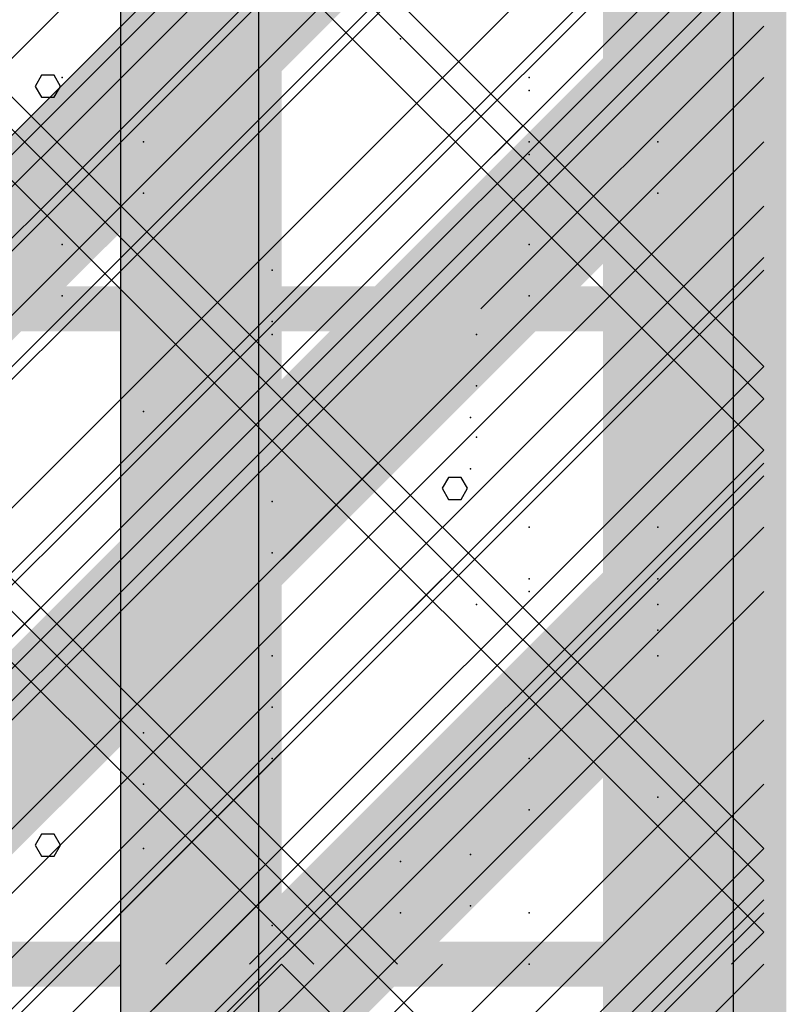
# Model space of a CAD drawing. Extents: x -2 to 113, y -136 to 16.
# Tile 260 of 541: x 52.49 to 54.25, y -39.23 to -36.98. Entities that reach past the tile are written whole.
import ezdxf

# ---------------------------------------------------------------- set-up
doc = ezdxf.new("R2010")
doc.units = 0
doc.header["$MEASUREMENT"] = 0
doc.linetypes.add('SOLID', pattern=[0])
doc.layers.get('0').update_dxf_attribs({"linetype": 'SOLID'})
for name, color, linetype in [('1', 7, 'SOLID'), ('10', 7, 'SOLID'), ('11', 7, 'SOLID'), ('12', 7, 'SOLID'), ('13', 7, 'SOLID'), ('14', 7, 'SOLID'), ('15', 7, 'SOLID'), ('16', 7, 'SOLID'), ('17', 7, 'SOLID'), ('18', 7, 'SOLID'), ('19', 7, 'SOLID'), ('2', 7, 'SOLID'), ('20', 7, 'SOLID'), ('21', 7, 'SOLID'), ('22', 7, 'SOLID'), ('23', 7, 'SOLID'), ('24', 7, 'SOLID'), ('25', 7, 'SOLID'), ('26', 7, 'SOLID'), ('27', 7, 'SOLID'), ('28', 7, 'SOLID'), ('29', 7, 'SOLID'), ('3', 7, 'SOLID'), ('30', 7, 'SOLID'), ('31', 7, 'SOLID'), ('32', 7, 'SOLID'), ('33', 7, 'SOLID'), ('34', 7, 'SOLID'), ('35', 7, 'SOLID'), ('36', 7, 'SOLID'), ('37', 7, 'SOLID'), ('38', 7, 'SOLID'), ('39', 7, 'SOLID'), ('4', 7, 'SOLID'), ('40', 7, 'SOLID'), ('41', 7, 'SOLID'), ('42', 7, 'SOLID'), ('43', 7, 'SOLID'), ('44', 7, 'SOLID'), ('45', 7, 'SOLID'), ('46', 7, 'SOLID'), ('47', 7, 'SOLID'), ('48', 7, 'SOLID'), ('49', 7, 'SOLID'), ('5', 7, 'SOLID'), ('50', 7, 'SOLID'), ('51', 7, 'SOLID'), ('52', 7, 'SOLID'), ('53', 7, 'SOLID'), ('54', 7, 'SOLID'), ('55', 7, 'SOLID'), ('56', 7, 'SOLID'), ('57', 7, 'SOLID'), ('58', 7, 'SOLID'), ('59', 7, 'SOLID'), ('6', 7, 'SOLID'), ('60', 7, 'SOLID'), ('61', 7, 'SOLID'), ('62', 7, 'SOLID'), ('63', 7, 'SOLID'), ('64', 7, 'SOLID'), ('65', 7, 'SOLID'), ('66', 7, 'SOLID'), ('67', 7, 'SOLID'), ('68', 7, 'SOLID'), ('7', 7, 'SOLID'), ('8', 7, 'SOLID'), ('9', 7, 'SOLID')]:
    doc.layers.add(name, color=color, linetype=linetype)

msp = doc.modelspace()

# ---------------------------------------------------------------- linework, layer by layer
at = {"color": 7, "linetype": 'SOLID', "const_width": 0.1029}
msp.add_lwpolyline([(54.1942, -13.1385), (54.1942, -125.6385)], dxfattribs=at)
at = {"color": 7, "linetype": 'SOLID'}
msp.add_lwpolyline([(52.7237, -40.6385), (52.7237, -25.6385)], dxfattribs=at)
at = {"color": 7}
for p in [(52.7751, -37.2562), (53.537, -37.6973), (53.9516, -38.1385), (53.0692, -38.4326), (53.6575, -39.0209)]:
    msp.add_point(p, dxfattribs=at)
at = {"layer": '1', "color": 7, "linetype": 'SOLID', "const_width": 0.1029}
msp.add_lwpolyline([(54.1942, -13.1385), (54.1942, -125.6385)], dxfattribs=at)
at = {"layer": '1', "color": 7, "linetype": 'SOLID'}
for points in [[(49.7825, -40.4915), (54.1942, -36.0797)], [(51.106, -40.6385), (54.1942, -37.5503)], [(52.5766, -40.6385), (54.1942, -39.0209)]]:
    msp.add_lwpolyline(points, dxfattribs=at)
at = {"layer": '1', "color": 7}
for p in [(52.5891, -37.1091), (53.6575, -37.1091), (53.0692, -37.6973), (53.6575, -38.2856), (52.7751, -38.8738)]:
    msp.add_point(p, dxfattribs=at)
at = {"layer": '10', "color": 7, "linetype": 'SOLID', "const_width": 0.1029}
msp.add_lwpolyline([(54.1942, -13.1385), (54.1942, -125.6385)], dxfattribs=at)
at = {"layer": '10', "color": 7, "linetype": 'SOLID'}
for points in [[(49.7825, -40.4915), (54.1942, -36.0797)], [(51.106, -40.6385), (54.1942, -37.5503)], [(52.5766, -40.6385), (54.1942, -39.0209)]]:
    msp.add_lwpolyline(points, dxfattribs=at)
at = {"layer": '10', "color": 7}
for p in [(52.5891, -37.1091), (53.6575, -37.1091), (53.0692, -37.6973), (53.6575, -38.2856), (52.7751, -38.8738)]:
    msp.add_point(p, dxfattribs=at)
at = {"layer": '11', "color": 7, "linetype": 'SOLID', "const_width": 0.1029}
msp.add_lwpolyline([(54.1942, -13.1385), (54.1942, -125.6385)], dxfattribs=at)
at = {"layer": '11', "color": 7, "linetype": 'SOLID'}
for points in [[(53.0392, -45.6385), (53.0392, -25.6385)], [(54.1248, -45.6385), (54.1248, -25.6385)], [(52.5853, -37.1294), (52.5708, -37.1039), (52.5419, -37.1039), (52.5274, -37.1294), (52.5419, -37.1543), (52.5708, -37.1543), (52.5853, -37.1294)], [(53.5163, -38.0493), (53.5018, -38.0245), (53.4728, -38.0245), (53.4584, -38.0493), (53.4728, -38.0748), (53.5018, -38.0748), (53.5163, -38.0493)], [(52.5853, -38.8663), (52.5708, -38.8408), (52.5419, -38.8408), (52.5274, -38.8663), (52.5419, -38.8912), (52.5708, -38.8912), (52.5853, -38.8663)]]:
    msp.add_lwpolyline(points, dxfattribs=at)
at = {"layer": '12', "color": 7, "linetype": 'SOLID', "const_width": 0.1029}
msp.add_lwpolyline([(54.1942, -13.1385), (54.1942, -125.6385)], dxfattribs=at)
at = {"layer": '12', "color": 7, "linetype": 'SOLID'}
for points in [[(49.7825, -40.462), (54.1942, -36.0503)], [(49.7825, -41.9326), (54.1942, -37.5209)], [(49.7825, -43.4032), (54.1942, -38.9915)]]:
    msp.add_lwpolyline(points, dxfattribs=at)
at = {"layer": '12', "color": 7}
for p in [(52.7751, -37.3738), (53.537, -37.815), (53.9516, -38.2562), (53.0692, -38.5503), (53.6575, -39.1385)]:
    msp.add_point(p, dxfattribs=at)
at = {"layer": '13', "color": 7, "linetype": 'SOLID', "const_width": 0.1029}
msp.add_lwpolyline([(54.1942, -13.1385), (54.1942, -125.6385)], dxfattribs=at)
at = {"layer": '13', "color": 7, "linetype": 'SOLID'}
for points in [[(53.0392, -45.6385), (53.0392, -25.6385)], [(54.1248, -45.6385), (54.1248, -25.6385)], [(52.5853, -37.1294), (52.5708, -37.1039), (52.5419, -37.1039), (52.5274, -37.1294), (52.5419, -37.1543), (52.5708, -37.1543), (52.5853, -37.1294)], [(53.5163, -38.0493), (53.5018, -38.0245), (53.4728, -38.0245), (53.4584, -38.0493), (53.4728, -38.0748), (53.5018, -38.0748), (53.5163, -38.0493)], [(52.5853, -38.8663), (52.5708, -38.8408), (52.5419, -38.8408), (52.5274, -38.8663), (52.5419, -38.8912), (52.5708, -38.8912), (52.5853, -38.8663)]]:
    msp.add_lwpolyline(points, dxfattribs=at)
at = {"layer": '14', "color": 7, "linetype": 'SOLID', "const_width": 0.1029}
msp.add_lwpolyline([(54.1942, -13.1385), (54.1942, -125.6385)], dxfattribs=at)
at = {"layer": '14', "color": 7, "linetype": 'SOLID'}
msp.add_lwpolyline([(52.7237, -44.1385), (52.7237, -29.6385)], dxfattribs=at)
at = {"layer": '14', "color": 7}
for p in [(53.6575, -37.1385), (53.5236, -37.8872), (53.9516, -38.315), (52.7751, -38.6091), (53.3634, -38.9032)]:
    msp.add_point(p, dxfattribs=at)
at = {"layer": '15', "color": 7, "linetype": 'SOLID', "const_width": 0.1029}
msp.add_lwpolyline([(54.1942, -13.1385), (54.1942, -125.6385)], dxfattribs=at)
at = {"layer": '15', "color": 7, "linetype": 'SOLID'}
for points in [[(53.0392, -45.6385), (53.0392, -25.6385)], [(54.1248, -45.6385), (54.1248, -25.6385)], [(52.5853, -37.1294), (52.5708, -37.1039), (52.5419, -37.1039), (52.5274, -37.1294), (52.5419, -37.1543), (52.5708, -37.1543), (52.5853, -37.1294)], [(53.5163, -38.0493), (53.5018, -38.0245), (53.4728, -38.0245), (53.4584, -38.0493), (53.4728, -38.0748), (53.5018, -38.0748), (53.5163, -38.0493)], [(52.5853, -38.8663), (52.5708, -38.8408), (52.5419, -38.8408), (52.5274, -38.8663), (52.5419, -38.8912), (52.5708, -38.8912), (52.5853, -38.8663)]]:
    msp.add_lwpolyline(points, dxfattribs=at)
at = {"layer": '16', "color": 7, "linetype": 'SOLID', "const_width": 0.1029}
for points in [[(54.1942, -13.1385), (54.1942, -125.6385)], [(49.7825, -37.6385), (54.1942, -37.6385)]]:
    msp.add_lwpolyline(points, dxfattribs=at)
at = {"layer": '16', "color": 7, "linetype": 'SOLID'}
for points in [[(52.0766, -37.6385), (54.1942, -35.5209)], [(53.5472, -37.6385), (54.1942, -36.9915)]]:
    msp.add_lwpolyline(points, dxfattribs=at)
at = {"layer": '16', "color": 7}
for p in [(53.6575, -37.1385), (53.537, -37.9326), (53.9516, -38.3738), (53.0692, -38.6679)]:
    msp.add_point(p, dxfattribs=at)
at = {"layer": '17', "color": 7, "linetype": 'SOLID', "const_width": 0.1029}
msp.add_lwpolyline([(54.1942, -13.1385), (54.1942, -125.6385)], dxfattribs=at)
at = {"layer": '17', "color": 7, "linetype": 'SOLID'}
for points in [[(53.0392, -45.6385), (53.0392, -25.6385)], [(54.1248, -45.6385), (54.1248, -25.6385)], [(52.5853, -37.1294), (52.5708, -37.1039), (52.5419, -37.1039), (52.5274, -37.1294), (52.5419, -37.1543), (52.5708, -37.1543), (52.5853, -37.1294)], [(53.5163, -38.0493), (53.5018, -38.0245), (53.4728, -38.0245), (53.4584, -38.0493), (53.4728, -38.0748), (53.5018, -38.0748), (53.5163, -38.0493)], [(52.5853, -38.8663), (52.5708, -38.8408), (52.5419, -38.8408), (52.5274, -38.8663), (52.5419, -38.8912), (52.5708, -38.8912), (52.5853, -38.8663)]]:
    msp.add_lwpolyline(points, dxfattribs=at)
at = {"layer": '18', "color": 7, "linetype": 'SOLID', "const_width": 0.1029}
msp.add_lwpolyline([(54.1942, -13.1385), (54.1942, -125.6385)], dxfattribs=at)
at = {"layer": '18', "color": 7, "linetype": 'SOLID'}
msp.add_lwpolyline([(52.7237, -40.6385), (52.7237, -33.1385)], dxfattribs=at)
at = {"layer": '18', "color": 7}
for p in [(52.5891, -37.1091), (53.6575, -37.1091), (53.0692, -37.6973), (53.6575, -38.2856), (52.7751, -38.8738)]:
    msp.add_point(p, dxfattribs=at)
at = {"layer": '19', "color": 7, "linetype": 'SOLID', "const_width": 0.1029}
msp.add_lwpolyline([(54.1942, -13.1385), (54.1942, -125.6385)], dxfattribs=at)
at = {"layer": '19', "color": 7, "linetype": 'SOLID'}
for points in [[(53.0392, -45.6385), (53.0392, -25.6385)], [(54.1248, -45.6385), (54.1248, -25.6385)], [(52.5853, -37.1294), (52.5708, -37.1039), (52.5419, -37.1039), (52.5274, -37.1294), (52.5419, -37.1543), (52.5708, -37.1543), (52.5853, -37.1294)], [(53.5163, -38.0493), (53.5018, -38.0245), (53.4728, -38.0245), (53.4584, -38.0493), (53.4728, -38.0748), (53.5018, -38.0748), (53.5163, -38.0493)], [(52.5853, -38.8663), (52.5708, -38.8408), (52.5419, -38.8408), (52.5274, -38.8663), (52.5419, -38.8912), (52.5708, -38.8912), (52.5853, -38.8663)]]:
    msp.add_lwpolyline(points, dxfattribs=at)
at = {"layer": '2', "color": 7, "linetype": 'SOLID', "const_width": 0.1029}
for points in [[(54.1942, -13.1385), (54.1942, -125.6385)], [(49.7825, -39.1385), (54.1942, -39.1385)]]:
    msp.add_lwpolyline(points, dxfattribs=at)
at = {"layer": '2', "color": 7, "linetype": 'SOLID'}
for points in [[(52.7237, -39.1385), (52.7237, -33.6385)], [(52.7237, -64.1385), (52.7237, -39.1385)]]:
    msp.add_lwpolyline(points, dxfattribs=at)
at = {"layer": '2', "color": 7}
for p in [(53.3634, -37.0209), (52.5891, -37.6091), (53.6575, -37.6091), (53.0692, -38.1973), (53.6575, -38.7856)]:
    msp.add_point(p, dxfattribs=at)
at = {"layer": '20', "color": 7, "linetype": 'SOLID', "const_width": 0.1029}
msp.add_lwpolyline([(54.1942, -13.1385), (54.1942, -125.6385)], dxfattribs=at)
at = {"layer": '20', "color": 7, "linetype": 'SOLID'}
msp.add_lwpolyline([(52.7237, -39.6385), (52.7237, -27.6385)], dxfattribs=at)
at = {"layer": '20', "color": 7}
for p in [(52.5891, -37.4915), (53.6575, -37.4915), (53.0692, -38.0797), (53.6575, -38.6679)]:
    msp.add_point(p, dxfattribs=at)
at = {"layer": '21', "color": 7, "linetype": 'SOLID', "const_width": 0.1029}
msp.add_lwpolyline([(54.1942, -13.1385), (54.1942, -125.6385)], dxfattribs=at)
at = {"layer": '21', "color": 7, "linetype": 'SOLID'}
for points in [[(53.0392, -45.6385), (53.0392, -25.6385)], [(54.1248, -45.6385), (54.1248, -25.6385)], [(52.5853, -37.1294), (52.5708, -37.1039), (52.5419, -37.1039), (52.5274, -37.1294), (52.5419, -37.1543), (52.5708, -37.1543), (52.5853, -37.1294)], [(53.5163, -38.0493), (53.5018, -38.0245), (53.4728, -38.0245), (53.4584, -38.0493), (53.4728, -38.0748), (53.5018, -38.0748), (53.5163, -38.0493)], [(52.5853, -38.8663), (52.5708, -38.8408), (52.5419, -38.8408), (52.5274, -38.8663), (52.5419, -38.8912), (52.5708, -38.8912), (52.5853, -38.8663)]]:
    msp.add_lwpolyline(points, dxfattribs=at)
at = {"layer": '22', "color": 7, "linetype": 'SOLID', "const_width": 0.1029}
msp.add_lwpolyline([(54.1942, -13.1385), (54.1942, -125.6385)], dxfattribs=at)
at = {"layer": '22', "color": 7, "linetype": 'SOLID'}
msp.add_lwpolyline([(52.7237, -45.6385), (52.7237, -30.6385)], dxfattribs=at)
at = {"layer": '22', "color": 7}
for p in [(53.9516, -37.2562), (53.0692, -37.5503), (53.6575, -38.1385), (53.5236, -38.8872)]:
    msp.add_point(p, dxfattribs=at)
at = {"layer": '23', "color": 7, "linetype": 'SOLID', "const_width": 0.1029}
msp.add_lwpolyline([(54.1942, -13.1385), (54.1942, -125.6385)], dxfattribs=at)
at = {"layer": '23', "color": 7, "linetype": 'SOLID'}
for points in [[(53.0392, -45.6385), (53.0392, -25.6385)], [(54.1248, -45.6385), (54.1248, -25.6385)], [(52.5853, -37.1294), (52.5708, -37.1039), (52.5419, -37.1039), (52.5274, -37.1294), (52.5419, -37.1543), (52.5708, -37.1543), (52.5853, -37.1294)], [(53.5163, -38.0493), (53.5018, -38.0245), (53.4728, -38.0245), (53.4584, -38.0493), (53.4728, -38.0748), (53.5018, -38.0748), (53.5163, -38.0493)], [(52.5853, -38.8663), (52.5708, -38.8408), (52.5419, -38.8408), (52.5274, -38.8663), (52.5419, -38.8912), (52.5708, -38.8912), (52.5853, -38.8663)]]:
    msp.add_lwpolyline(points, dxfattribs=at)
at = {"layer": '24', "color": 7, "linetype": 'SOLID', "const_width": 0.1029}
msp.add_lwpolyline([(54.1942, -13.1385), (54.1942, -125.6385)], dxfattribs=at)
at = {"layer": '24', "color": 7}
for points in [[(52.7237, -60.6385), (53.0913, -60.6385), (52.7237, -30.6385), (53.0913, -30.6385)], [(53.8266, -60.6385), (54.1942, -60.6385), (53.8266, -30.6385), (54.1942, -30.6385)]]:
    msp.add_solid(points, dxfattribs=at)
at = {"layer": '25', "color": 7, "linetype": 'SOLID', "const_width": 0.1029}
msp.add_lwpolyline([(54.1942, -13.1385), (54.1942, -125.6385)], dxfattribs=at)
at = {"layer": '25', "color": 7, "linetype": 'SOLID'}
for points in [[(53.0392, -45.6385), (53.0392, -25.6385)], [(54.1248, -45.6385), (54.1248, -25.6385)], [(52.5853, -37.1294), (52.5708, -37.1039), (52.5419, -37.1039), (52.5274, -37.1294), (52.5419, -37.1543), (52.5708, -37.1543), (52.5853, -37.1294)], [(53.5163, -38.0493), (53.5018, -38.0245), (53.4728, -38.0245), (53.4584, -38.0493), (53.4728, -38.0748), (53.5018, -38.0748), (53.5163, -38.0493)], [(52.5853, -38.8663), (52.5708, -38.8408), (52.5419, -38.8408), (52.5274, -38.8663), (52.5419, -38.8912), (52.5708, -38.8912), (52.5853, -38.8663)]]:
    msp.add_lwpolyline(points, dxfattribs=at)
at = {"layer": '26', "color": 7, "linetype": 'SOLID', "const_width": 0.1029}
msp.add_lwpolyline([(54.1942, -13.1385), (54.1942, -125.6385)], dxfattribs=at)
at = {"layer": '26', "color": 7}
for points in [[(52.7237, -60.6385), (53.0913, -60.6385), (52.7237, -33.1385), (53.0913, -33.1385)], [(53.8266, -60.6385), (54.1942, -60.6385), (53.8266, -33.1385), (54.1942, -33.1385)]]:
    msp.add_solid(points, dxfattribs=at)
at = {"layer": '27', "color": 7, "linetype": 'SOLID', "const_width": 0.1029}
msp.add_lwpolyline([(54.1942, -13.1385), (54.1942, -125.6385)], dxfattribs=at)
at = {"layer": '27', "color": 7, "linetype": 'SOLID'}
msp.add_lwpolyline([(52.7237, -55.6385), (52.7237, -33.1385)], dxfattribs=at)
at = {"layer": '27', "color": 7}
for p in [(52.5891, -37.1091), (53.6575, -37.1091), (53.0692, -37.6973), (53.6575, -38.2856), (52.7751, -38.8738)]:
    msp.add_point(p, dxfattribs=at)
at = {"layer": '28', "color": 7, "linetype": 'SOLID', "const_width": 0.1029}
msp.add_lwpolyline([(54.1942, -13.1385), (54.1942, -125.6385)], dxfattribs=at)
at = {"layer": '28', "color": 7, "linetype": 'SOLID'}
msp.add_lwpolyline([(52.7237, -47.1385), (52.7237, -25.6385)], dxfattribs=at)
at = {"layer": '28', "color": 7}
for p in [(52.7751, -37.2562), (53.537, -37.6973), (53.9516, -38.1385), (53.0692, -38.4326), (53.6575, -39.0209)]:
    msp.add_point(p, dxfattribs=at)
at = {"layer": '29', "color": 7, "linetype": 'SOLID', "const_width": 0.1029}
msp.add_lwpolyline([(54.1942, -13.1385), (54.1942, -125.6385)], dxfattribs=at)
at = {"layer": '29', "color": 7, "linetype": 'SOLID'}
for points in [[(49.7825, -40.0503), (54.1942, -35.6385)], [(52.7237, -60.1385), (52.7237, -35.6385)], [(49.7825, -40.7856), (54.1942, -36.3738)], [(49.7825, -41.5209), (54.1942, -37.1091)], [(49.7825, -42.2562), (54.1942, -37.8444)], [(49.7825, -42.9915), (54.1942, -38.5797)]]:
    msp.add_lwpolyline(points, dxfattribs=at)
at = {"layer": '3', "color": 7, "linetype": 'SOLID', "const_width": 0.1029}
msp.add_lwpolyline([(54.1942, -13.1385), (54.1942, -125.6385)], dxfattribs=at)
at = {"layer": '3', "color": 7, "linetype": 'SOLID'}
for points in [[(53.0392, -45.6385), (53.0392, -25.6385)], [(54.1248, -45.6385), (54.1248, -25.6385)], [(52.5853, -37.1294), (52.5708, -37.1039), (52.5419, -37.1039), (52.5274, -37.1294), (52.5419, -37.1543), (52.5708, -37.1543), (52.5853, -37.1294)], [(53.5163, -38.0493), (53.5018, -38.0245), (53.4728, -38.0245), (53.4584, -38.0493), (53.4728, -38.0748), (53.5018, -38.0748), (53.5163, -38.0493)], [(52.5853, -38.8663), (52.5708, -38.8408), (52.5419, -38.8408), (52.5274, -38.8663), (52.5419, -38.8912), (52.5708, -38.8912), (52.5853, -38.8663)]]:
    msp.add_lwpolyline(points, dxfattribs=at)
at = {"layer": '30', "color": 7, "linetype": 'SOLID', "const_width": 0.1029}
msp.add_lwpolyline([(54.1942, -13.1385), (54.1942, -125.6385)], dxfattribs=at)
at = {"layer": '30', "color": 7, "linetype": 'SOLID'}
for points in [[(49.7825, -40.0503), (54.1942, -35.6385)], [(49.7825, -41.5209), (54.1942, -37.1091)], [(49.7825, -42.9915), (54.1942, -38.5797)]]:
    msp.add_lwpolyline(points, dxfattribs=at)
at = {"layer": '30', "color": 7}
for p in [(53.6575, -37.2562), (53.5236, -38.0048), (53.9516, -38.4326), (52.7751, -38.7267), (53.3634, -39.0209)]:
    msp.add_point(p, dxfattribs=at)
at = {"layer": '31', "color": 7, "linetype": 'SOLID', "const_width": 0.1029}
msp.add_lwpolyline([(54.1942, -13.1385), (54.1942, -125.6385)], dxfattribs=at)
at = {"layer": '31', "color": 7, "linetype": 'SOLID'}
for points in [[(53.0392, -45.6385), (53.0392, -25.6385)], [(54.1248, -45.6385), (54.1248, -25.6385)], [(49.7825, -40.3444), (54.1942, -35.9326)], [(52.5853, -37.1294), (52.5708, -37.1039), (52.5419, -37.1039), (52.5274, -37.1294), (52.5419, -37.1543), (52.5708, -37.1543), (52.5853, -37.1294)], [(49.7825, -41.815), (54.1942, -37.4032)], [(53.5163, -38.0493), (53.5018, -38.0245), (53.4728, -38.0245), (53.4584, -38.0493), (53.4728, -38.0748), (53.5018, -38.0748), (53.5163, -38.0493)], [(52.5853, -38.8663), (52.5708, -38.8408), (52.5419, -38.8408), (52.5274, -38.8663), (52.5419, -38.8912), (52.5708, -38.8912), (52.5853, -38.8663)], [(49.7825, -43.2856), (54.1942, -38.8738)]]:
    msp.add_lwpolyline(points, dxfattribs=at)
at = {"layer": '31', "color": 7}
for p in [(52.7751, -37.2562), (53.537, -37.6973), (53.9516, -38.1385), (53.0692, -38.4326), (53.6575, -39.0209)]:
    msp.add_point(p, dxfattribs=at)
at = {"layer": '32', "color": 7, "linetype": 'SOLID', "const_width": 0.1029}
msp.add_lwpolyline([(54.1942, -13.1385), (54.1942, -125.6385)], dxfattribs=at)
at = {"layer": '32', "color": 7, "linetype": 'SOLID'}
for points in [[(49.7825, -40.3444), (54.1942, -35.9326)], [(49.7825, -41.815), (54.1942, -37.4032)], [(49.7825, -43.2856), (54.1942, -38.8738)]]:
    msp.add_lwpolyline(points, dxfattribs=at)
at = {"layer": '32', "color": 7}
for p in [(52.7751, -37.2562), (53.537, -37.6973), (53.9516, -38.1385), (53.0692, -38.4326), (53.6575, -39.0209)]:
    msp.add_point(p, dxfattribs=at)
at = {"layer": '33', "color": 7, "linetype": 'SOLID', "const_width": 0.1029}
msp.add_lwpolyline([(54.1942, -13.1385), (54.1942, -125.6385)], dxfattribs=at)
at = {"layer": '33', "color": 7, "linetype": 'SOLID'}
for points in [[(49.7825, -40.3444), (54.1942, -35.9326)], [(49.7825, -41.815), (54.1942, -37.4032)], [(49.7825, -43.2856), (54.1942, -38.8738)]]:
    msp.add_lwpolyline(points, dxfattribs=at)
at = {"layer": '33', "color": 7}
for p in [(52.7751, -37.2562), (53.537, -37.6973), (53.9516, -38.1385), (53.0692, -38.4326), (53.6575, -39.0209)]:
    msp.add_point(p, dxfattribs=at)
at = {"layer": '34', "color": 7, "linetype": 'SOLID', "const_width": 0.1029}
msp.add_lwpolyline([(54.1942, -13.1385), (54.1942, -125.6385)], dxfattribs=at)
at = {"layer": '34', "color": 7, "linetype": 'SOLID'}
for points in [[(49.7825, -40.3444), (54.1942, -35.9326)], [(49.7825, -41.815), (54.1942, -37.4032)], [(49.7825, -43.2856), (54.1942, -38.8738)]]:
    msp.add_lwpolyline(points, dxfattribs=at)
at = {"layer": '34', "color": 7}
for p in [(52.7751, -37.2562), (53.537, -37.6973), (53.9516, -38.1385), (53.0692, -38.4326), (53.6575, -39.0209)]:
    msp.add_point(p, dxfattribs=at)
at = {"layer": '35', "color": 7, "linetype": 'SOLID', "const_width": 0.1029}
msp.add_lwpolyline([(54.1942, -13.1385), (54.1942, -125.6385)], dxfattribs=at)
at = {"layer": '35', "color": 7, "linetype": 'SOLID'}
for points in [[(49.7825, -40.3444), (54.1942, -35.9326)], [(49.7825, -41.815), (54.1942, -37.4032)], [(49.7825, -43.2856), (54.1942, -38.8738)]]:
    msp.add_lwpolyline(points, dxfattribs=at)
at = {"layer": '35', "color": 7}
for p in [(52.7751, -37.2562), (53.537, -37.6973), (53.9516, -38.1385), (53.0692, -38.4326), (53.6575, -39.0209)]:
    msp.add_point(p, dxfattribs=at)
at = {"layer": '36', "color": 7, "linetype": 'SOLID', "const_width": 0.1029}
msp.add_lwpolyline([(54.1942, -13.1385), (54.1942, -125.6385)], dxfattribs=at)
at = {"layer": '36', "color": 7, "linetype": 'SOLID'}
for points in [[(49.7825, -40.3444), (54.1942, -35.9326)], [(49.7825, -41.815), (54.1942, -37.4032)], [(49.7825, -43.2856), (54.1942, -38.8738)]]:
    msp.add_lwpolyline(points, dxfattribs=at)
at = {"layer": '36', "color": 7}
for p in [(52.7751, -37.2562), (53.537, -37.6973), (53.9516, -38.1385), (53.0692, -38.4326), (53.6575, -39.0209)]:
    msp.add_point(p, dxfattribs=at)
at = {"layer": '37', "color": 7, "linetype": 'SOLID', "const_width": 0.1029}
msp.add_lwpolyline([(54.1942, -13.1385), (54.1942, -125.6385)], dxfattribs=at)
at = {"layer": '37', "color": 7, "linetype": 'SOLID'}
for points in [[(49.7825, -40.3444), (54.1942, -35.9326)], [(49.7825, -41.815), (54.1942, -37.4032)], [(49.7825, -43.2856), (54.1942, -38.8738)]]:
    msp.add_lwpolyline(points, dxfattribs=at)
at = {"layer": '37', "color": 7}
for p in [(52.7751, -37.2562), (53.537, -37.6973), (53.9516, -38.1385), (53.0692, -38.4326), (53.6575, -39.0209)]:
    msp.add_point(p, dxfattribs=at)
at = {"layer": '38', "color": 7, "linetype": 'SOLID', "const_width": 0.1029}
msp.add_lwpolyline([(54.1942, -13.1385), (54.1942, -125.6385)], dxfattribs=at)
at = {"layer": '39', "color": 7, "linetype": 'SOLID', "const_width": 0.1029}
msp.add_lwpolyline([(54.1942, -13.1385), (54.1942, -125.6385)], dxfattribs=at)
at = {"layer": '39', "color": 7, "linetype": 'SOLID'}
for points in [[(49.7825, -40.0503), (54.1942, -35.6385)], [(50.6648, -40.6385), (54.1942, -37.1091)], [(52.1354, -40.6385), (54.1942, -38.5797)]]:
    msp.add_lwpolyline(points, dxfattribs=at)
at = {"layer": '39', "color": 7}
for p in [(53.6575, -37.2562), (53.5236, -38.0048), (53.9516, -38.4326), (52.7751, -38.7267), (53.3634, -39.0209)]:
    msp.add_point(p, dxfattribs=at)
at = {"layer": '4', "color": 7, "linetype": 'SOLID', "const_width": 0.1029}
for points in [[(54.1942, -13.1385), (54.1942, -125.6385)], [(49.7825, -39.1385), (54.1942, -39.1385)]]:
    msp.add_lwpolyline(points, dxfattribs=at)
at = {"layer": '4', "color": 7, "linetype": 'SOLID'}
for points in [[(52.7237, -39.1385), (52.7237, -35.6385)], [(49.7825, -42.0797), (52.7237, -39.1385)], [(49.7825, -42.815), (53.4589, -39.1385)], [(49.7825, -43.5503), (54.1942, -39.1385)], [(52.7237, -65.6385), (52.7237, -39.1385)]]:
    msp.add_lwpolyline(points, dxfattribs=at)
at = {"layer": '4', "color": 7}
for p in [(53.6575, -37.2562), (53.5236, -38.0048), (53.9516, -38.4326), (52.7751, -38.7267), (53.3634, -39.0209)]:
    msp.add_point(p, dxfattribs=at)
at = {"layer": '40', "color": 7, "linetype": 'SOLID', "const_width": 0.1029}
msp.add_lwpolyline([(54.1942, -13.1385), (54.1942, -125.6385)], dxfattribs=at)
at = {"layer": '40', "color": 7, "linetype": 'SOLID'}
msp.add_lwpolyline([(52.7237, -45.6385), (52.7237, -25.6385)], dxfattribs=at)
at = {"layer": '40', "color": 7}
for p in [(52.7751, -37.2562), (53.537, -37.6973), (53.9516, -38.1385), (53.0692, -38.4326), (53.6575, -39.0209)]:
    msp.add_point(p, dxfattribs=at)
at = {"layer": '41', "color": 7, "linetype": 'SOLID', "const_width": 0.1029}
msp.add_lwpolyline([(54.1942, -13.1385), (54.1942, -125.6385)], dxfattribs=at)
at = {"layer": '41', "color": 7, "linetype": 'SOLID'}
msp.add_lwpolyline([(52.7237, -45.6385), (52.7237, -30.6385)], dxfattribs=at)
at = {"layer": '41', "color": 7}
for p in [(53.9516, -37.2562), (53.0692, -37.5503), (53.6575, -38.1385), (53.5236, -38.8872)]:
    msp.add_point(p, dxfattribs=at)
at = {"layer": '42', "color": 7, "linetype": 'SOLID', "const_width": 0.1029}
msp.add_lwpolyline([(54.1942, -13.1385), (54.1942, -125.6385)], dxfattribs=at)
at = {"layer": '42', "color": 7, "linetype": 'SOLID'}
msp.add_lwpolyline([(52.7237, -45.6385), (52.7237, -25.6385)], dxfattribs=at)
at = {"layer": '42', "color": 7}
for p in [(52.7751, -37.2562), (53.537, -37.6973), (53.9516, -38.1385), (53.0692, -38.4326), (53.6575, -39.0209)]:
    msp.add_point(p, dxfattribs=at)
at = {"layer": '43', "color": 7, "linetype": 'SOLID', "const_width": 0.1029}
msp.add_lwpolyline([(54.1942, -13.1385), (54.1942, -125.6385)], dxfattribs=at)
at = {"layer": '43', "color": 7, "linetype": 'SOLID'}
for points in [[(49.7825, -40.3444), (54.1942, -35.9326)], [(49.7825, -41.815), (54.1942, -37.4032)], [(49.7825, -43.2856), (54.1942, -38.8738)]]:
    msp.add_lwpolyline(points, dxfattribs=at)
at = {"layer": '43', "color": 7}
for p in [(52.7751, -37.2562), (53.537, -37.6973), (53.9516, -38.1385), (53.0692, -38.4326), (53.6575, -39.0209)]:
    msp.add_point(p, dxfattribs=at)
at = {"layer": '44', "color": 7, "linetype": 'SOLID', "const_width": 0.1029}
msp.add_lwpolyline([(54.1942, -13.1385), (54.1942, -125.6385)], dxfattribs=at)
at = {"layer": '44', "color": 7, "linetype": 'SOLID'}
for points in [[(53.0392, -45.6385), (53.0392, -25.6385)], [(54.1248, -45.6385), (54.1248, -25.6385)], [(52.5853, -37.1294), (52.5708, -37.1039), (52.5419, -37.1039), (52.5274, -37.1294), (52.5419, -37.1543), (52.5708, -37.1543), (52.5853, -37.1294)], [(53.5163, -38.0493), (53.5018, -38.0245), (53.4728, -38.0245), (53.4584, -38.0493), (53.4728, -38.0748), (53.5018, -38.0748), (53.5163, -38.0493)], [(52.5853, -38.8663), (52.5708, -38.8408), (52.5419, -38.8408), (52.5274, -38.8663), (52.5419, -38.8912), (52.5708, -38.8912), (52.5853, -38.8663)]]:
    msp.add_lwpolyline(points, dxfattribs=at)
at = {"layer": '45', "color": 7, "linetype": 'SOLID', "const_width": 0.1029}
msp.add_lwpolyline([(54.1942, -13.1385), (54.1942, -125.6385)], dxfattribs=at)
at = {"layer": '45', "color": 7, "linetype": 'SOLID'}
for points in [[(49.7825, -40.962), (54.1942, -36.5503)], [(49.7825, -42.4326), (54.1942, -38.0209)]]:
    msp.add_lwpolyline(points, dxfattribs=at)
at = {"layer": '45', "color": 7}
for p in [(53.6575, -37.2856), (52.7751, -37.8738), (53.537, -38.315), (53.9516, -38.7562), (53.0692, -39.0503)]:
    msp.add_point(p, dxfattribs=at)
at = {"layer": '46', "color": 7, "linetype": 'SOLID', "const_width": 0.1029}
msp.add_lwpolyline([(54.1942, -13.1385), (54.1942, -125.6385)], dxfattribs=at)
at = {"layer": '46', "color": 7, "linetype": 'SOLID'}
for points in [[(49.7825, -40.0503), (54.1942, -35.6385)], [(49.7825, -41.5209), (54.1942, -37.1091)], [(49.7825, -42.9915), (54.1942, -38.5797)]]:
    msp.add_lwpolyline(points, dxfattribs=at)
at = {"layer": '46', "color": 7}
for p in [(53.6575, -37.2562), (53.5236, -38.0048), (53.9516, -38.4326), (52.7751, -38.7267), (53.3634, -39.0209)]:
    msp.add_point(p, dxfattribs=at)
at = {"layer": '47', "color": 7, "linetype": 'SOLID', "const_width": 0.1029}
msp.add_lwpolyline([(54.1942, -13.1385), (54.1942, -125.6385)], dxfattribs=at)
at = {"layer": '47', "color": 7, "linetype": 'SOLID'}
for points in [[(49.7825, -35.6385), (54.1942, -40.0503)], [(49.7825, -40.0503), (54.1942, -35.6385)], [(50.8854, -35.6385), (54.1942, -38.9473)], [(51.9884, -35.6385), (54.1942, -37.8444)], [(50.2972, -40.6385), (54.1942, -36.7415)], [(51.4001, -40.6385), (54.1942, -37.8444)], [(52.5031, -40.6385), (54.1942, -38.9473)]]:
    msp.add_lwpolyline(points, dxfattribs=at)
at = {"layer": '48', "color": 7, "linetype": 'SOLID', "const_width": 0.1029}
msp.add_lwpolyline([(54.1942, -13.1385), (54.1942, -125.6385)], dxfattribs=at)
at = {"layer": '48', "color": 7, "linetype": 'SOLID'}
msp.add_lwpolyline([(52.7237, -40.6385), (52.7237, -35.6385)], dxfattribs=at)
at = {"layer": '48', "color": 7}
for p in [(53.6575, -37.2562), (53.5236, -38.0048), (53.9516, -38.4326), (52.7751, -38.7267), (53.3634, -39.0209)]:
    msp.add_point(p, dxfattribs=at)
at = {"layer": '49', "color": 7, "linetype": 'SOLID', "const_width": 0.1029}
msp.add_lwpolyline([(54.1942, -13.1385), (54.1942, -125.6385)], dxfattribs=at)
at = {"layer": '49', "color": 7, "linetype": 'SOLID'}
for points in [[(49.7825, -40.4915), (54.1942, -36.0797)], [(51.106, -40.6385), (54.1942, -37.5503)], [(52.5766, -40.6385), (54.1942, -39.0209)]]:
    msp.add_lwpolyline(points, dxfattribs=at)
at = {"layer": '49', "color": 7}
for p in [(52.5891, -37.1091), (53.6575, -37.1091), (53.0692, -37.6973), (53.6575, -38.2856), (52.7751, -38.8738)]:
    msp.add_point(p, dxfattribs=at)
at = {"layer": '5', "color": 7, "linetype": 'SOLID', "const_width": 0.1029}
msp.add_lwpolyline([(54.1942, -13.1385), (54.1942, -125.6385)], dxfattribs=at)
at = {"layer": '5', "color": 7, "linetype": 'SOLID'}
for points in [[(53.0392, -45.6385), (53.0392, -25.6385)], [(54.1248, -45.6385), (54.1248, -25.6385)], [(52.5853, -37.1294), (52.5708, -37.1039), (52.5419, -37.1039), (52.5274, -37.1294), (52.5419, -37.1543), (52.5708, -37.1543), (52.5853, -37.1294)], [(53.5163, -38.0493), (53.5018, -38.0245), (53.4728, -38.0245), (53.4584, -38.0493), (53.4728, -38.0748), (53.5018, -38.0748), (53.5163, -38.0493)], [(52.5853, -38.8663), (52.5708, -38.8408), (52.5419, -38.8408), (52.5274, -38.8663), (52.5419, -38.8912), (52.5708, -38.8912), (52.5853, -38.8663)]]:
    msp.add_lwpolyline(points, dxfattribs=at)
at = {"layer": '50', "color": 7, "linetype": 'SOLID', "const_width": 0.1029}
for points in [[(54.1942, -13.1385), (54.1942, -125.6385)], [(49.7825, -39.1385), (54.1942, -39.1385)]]:
    msp.add_lwpolyline(points, dxfattribs=at)
at = {"layer": '50', "color": 7, "linetype": 'SOLID'}
for points in [[(51.106, -39.1385), (54.1942, -36.0503)], [(52.5766, -39.1385), (54.1942, -37.5209)], [(54.0472, -39.1385), (54.1942, -38.9915)], [(49.7825, -42.0797), (52.7237, -39.1385)], [(49.7825, -43.5503), (54.1942, -39.1385)]]:
    msp.add_lwpolyline(points, dxfattribs=at)
at = {"layer": '50', "color": 7}
for p in [(52.7751, -37.3738), (53.537, -37.815), (53.9516, -38.2562), (53.0692, -38.5503), (53.6575, -39.1385)]:
    msp.add_point(p, dxfattribs=at)
at = {"layer": '51', "color": 7, "linetype": 'SOLID', "const_width": 0.1029}
msp.add_lwpolyline([(54.1942, -13.1385), (54.1942, -125.6385)], dxfattribs=at)
at = {"layer": '51', "color": 7, "linetype": 'SOLID'}
for points in [[(52.7237, -45.6385), (52.7237, -25.6385)], [(49.7825, -40.3444), (54.1942, -35.9326)], [(49.7825, -41.0797), (54.1942, -36.6679)], [(49.7825, -41.815), (54.1942, -37.4032)], [(49.7825, -42.5503), (54.1942, -38.1385)], [(49.7825, -43.2856), (54.1942, -38.8738)]]:
    msp.add_lwpolyline(points, dxfattribs=at)
at = {"layer": '52', "color": 7, "linetype": 'SOLID', "const_width": 0.1029}
msp.add_lwpolyline([(54.1942, -13.1385), (54.1942, -125.6385)], dxfattribs=at)
at = {"layer": '52', "color": 7, "linetype": 'SOLID'}
msp.add_lwpolyline([(52.7237, -50.6385), (52.7237, -33.1385)], dxfattribs=at)
at = {"layer": '52', "color": 7}
for p in [(52.5891, -37.1091), (53.6575, -37.1091), (53.0692, -37.6973), (53.6575, -38.2856), (52.7751, -38.8738)]:
    msp.add_point(p, dxfattribs=at)
at = {"layer": '53', "color": 7, "linetype": 'SOLID', "const_width": 0.1029}
msp.add_lwpolyline([(54.1942, -13.1385), (54.1942, -125.6385)], dxfattribs=at)
at = {"layer": '53', "color": 7, "linetype": 'SOLID'}
msp.add_lwpolyline([(52.7237, -45.6385), (52.7237, -25.6385)], dxfattribs=at)
at = {"layer": '53', "color": 7}
for p in [(52.7751, -37.2562), (53.537, -37.6973), (53.9516, -38.1385), (53.0692, -38.4326), (53.6575, -39.0209)]:
    msp.add_point(p, dxfattribs=at)
at = {"layer": '54', "color": 7, "linetype": 'SOLID', "const_width": 0.1029}
msp.add_lwpolyline([(54.1942, -13.1385), (54.1942, -125.6385)], dxfattribs=at)
at = {"layer": '54', "color": 7, "linetype": 'SOLID'}
for points in [[(52.7237, -74.6385), (52.7237, -33.1385)], [(49.7825, -39.7562), (54.1942, -35.3444)], [(49.7825, -40.4915), (54.1942, -36.0797)], [(49.7825, -41.2267), (54.1942, -36.815)], [(49.7825, -41.962), (54.1942, -37.5503)], [(49.7825, -42.6973), (54.1942, -38.2856)], [(49.7825, -43.4326), (54.1942, -39.0209)]]:
    msp.add_lwpolyline(points, dxfattribs=at)
at = {"layer": '55', "color": 7, "linetype": 'SOLID', "const_width": 0.1029}
msp.add_lwpolyline([(54.1942, -13.1385), (54.1942, -125.6385)], dxfattribs=at)
at = {"layer": '55', "color": 7, "linetype": 'SOLID'}
for points in [[(53.0392, -45.6385), (53.0392, -25.6385)], [(54.1248, -45.6385), (54.1248, -25.6385)], [(52.5853, -37.1294), (52.5708, -37.1039), (52.5419, -37.1039), (52.5274, -37.1294), (52.5419, -37.1543), (52.5708, -37.1543), (52.5853, -37.1294)], [(53.5163, -38.0493), (53.5018, -38.0245), (53.4728, -38.0245), (53.4584, -38.0493), (53.4728, -38.0748), (53.5018, -38.0748), (53.5163, -38.0493)], [(52.5853, -38.8663), (52.5708, -38.8408), (52.5419, -38.8408), (52.5274, -38.8663), (52.5419, -38.8912), (52.5708, -38.8912), (52.5853, -38.8663)]]:
    msp.add_lwpolyline(points, dxfattribs=at)
at = {"layer": '56', "color": 7, "linetype": 'SOLID', "const_width": 0.1029}
msp.add_lwpolyline([(54.1942, -13.1385), (54.1942, -125.6385)], dxfattribs=at)
at = {"layer": '56', "color": 7}
for points in [[(52.1354, -37.5797), (53.3119, -36.8738), (52.1354, -37.5797), (53.0766, -36.6385)], [(53.3119, -37.5797), (54.1942, -37.1679), (53.3119, -37.5797), (54.1942, -36.6972)], [(52.1354, -37.5797), (52.3707, -37.815), (52.1354, -37.5797), (53.3119, -36.8738)], [(53.3119, -37.5797), (53.5472, -37.815), (53.3119, -37.5797), (54.1942, -37.1679)], [(53.3119, -37.5797), (53.3119, -37.815), (53.3119, -37.5797), (53.0766, -37.815)], [(53.3119, -37.5797), (53.3119, -37.815), (53.3119, -37.5797), (53.5472, -37.815)], [(52.1354, -38.7562), (53.3119, -38.0503), (52.1354, -38.7562), (53.0766, -37.815)], [(53.3119, -38.0503), (53.3119, -37.815), (53.3119, -38.0503), (53.0766, -37.815)], [(53.3119, -37.815), (53.5472, -37.815), (53.3119, -37.815), (53.3119, -38.0503)], [(53.3119, -38.7562), (54.1942, -38.3444), (53.3119, -38.7562), (54.1942, -37.8738)], [(52.1354, -38.7562), (52.3707, -38.9915), (52.1354, -38.7562), (53.3119, -38.0503)], [(53.3119, -38.7562), (53.5472, -38.9915), (53.3119, -38.7562), (54.1942, -38.3444)], [(53.3119, -38.7562), (53.3119, -38.9915), (53.3119, -38.7562), (53.0766, -38.9915)], [(53.3119, -38.7562), (53.3119, -38.9915), (53.3119, -38.7562), (53.5472, -38.9915)], [(52.1354, -39.9326), (53.3119, -39.2267), (52.1354, -39.9326), (53.0766, -38.9915)], [(53.3119, -39.2267), (53.3119, -38.9915), (53.3119, -39.2267), (53.0766, -38.9915)], [(53.3119, -38.9915), (53.5472, -38.9915), (53.3119, -38.9915), (53.3119, -39.2267)], [(53.3119, -39.9326), (54.1942, -39.5209), (53.3119, -39.9326), (54.1942, -39.0503)], [(52.1354, -39.9326), (52.3707, -40.1679), (52.1354, -39.9326), (53.3119, -39.2267)]]:
    msp.add_solid(points, dxfattribs=at)
at = {"layer": '57', "color": 7, "linetype": 'SOLID', "const_width": 0.1029}
msp.add_lwpolyline([(54.1942, -13.1385), (54.1942, -125.6385)], dxfattribs=at)
at = {"layer": '57', "color": 7}
for p in [(53.6575, -37.2562), (53.5236, -38.0048), (53.9516, -38.4326), (52.7751, -38.7267), (53.3634, -39.0209)]:
    msp.add_point(p, dxfattribs=at)
at = {"layer": '58', "color": 7, "linetype": 'SOLID', "const_width": 0.1029}
msp.add_lwpolyline([(54.1942, -13.1385), (54.1942, -125.6385)], dxfattribs=at)
at = {"layer": '58', "color": 7, "linetype": 'SOLID'}
for points in [[(53.0392, -45.6385), (53.0392, -25.6385)], [(54.1248, -45.6385), (54.1248, -25.6385)], [(52.5853, -37.1294), (52.5708, -37.1039), (52.5419, -37.1039), (52.5274, -37.1294), (52.5419, -37.1543), (52.5708, -37.1543), (52.5853, -37.1294)], [(53.5163, -38.0493), (53.5018, -38.0245), (53.4728, -38.0245), (53.4584, -38.0493), (53.4728, -38.0748), (53.5018, -38.0748), (53.5163, -38.0493)], [(52.5853, -38.8663), (52.5708, -38.8408), (52.5419, -38.8408), (52.5274, -38.8663), (52.5419, -38.8912), (52.5708, -38.8912), (52.5853, -38.8663)]]:
    msp.add_lwpolyline(points, dxfattribs=at)
at = {"layer": '59', "color": 7, "linetype": 'SOLID', "const_width": 0.1029}
msp.add_lwpolyline([(54.1942, -13.1385), (54.1942, -125.6385)], dxfattribs=at)
at = {"layer": '59', "color": 7, "linetype": 'SOLID'}
for points in [[(49.7825, -40.4915), (54.1942, -36.0797)], [(51.106, -40.6385), (54.1942, -37.5503)], [(52.5766, -40.6385), (54.1942, -39.0209)]]:
    msp.add_lwpolyline(points, dxfattribs=at)
at = {"layer": '59', "color": 7}
for p in [(52.5891, -37.1091), (53.6575, -37.1091), (53.0692, -37.6973), (53.6575, -38.2856), (52.7751, -38.8738)]:
    msp.add_point(p, dxfattribs=at)
at = {"layer": '6', "color": 7, "linetype": 'SOLID', "const_width": 0.1029}
msp.add_lwpolyline([(54.1942, -13.1385), (54.1942, -125.6385)], dxfattribs=at)
at = {"layer": '6', "color": 7, "linetype": 'SOLID'}
for points in [[(49.7825, -40.4915), (54.1942, -36.0797)], [(49.7825, -41.962), (54.1942, -37.5503)], [(49.7825, -43.4326), (54.1942, -39.0209)]]:
    msp.add_lwpolyline(points, dxfattribs=at)
at = {"layer": '6', "color": 7}
for p in [(52.5891, -37.1091), (53.6575, -37.1091), (53.0692, -37.6973), (53.6575, -38.2856), (52.7751, -38.8738)]:
    msp.add_point(p, dxfattribs=at)
at = {"layer": '60', "color": 7, "linetype": 'SOLID', "const_width": 0.1029}
msp.add_lwpolyline([(54.1942, -13.1385), (54.1942, -125.6385)], dxfattribs=at)
at = {"layer": '60', "color": 7, "linetype": 'SOLID'}
for points in [[(53.0392, -45.6385), (53.0392, -25.6385)], [(54.1248, -45.6385), (54.1248, -25.6385)], [(52.5853, -37.1294), (52.5708, -37.1039), (52.5419, -37.1039), (52.5274, -37.1294), (52.5419, -37.1543), (52.5708, -37.1543), (52.5853, -37.1294)], [(53.5163, -38.0493), (53.5018, -38.0245), (53.4728, -38.0245), (53.4584, -38.0493), (53.4728, -38.0748), (53.5018, -38.0748), (53.5163, -38.0493)], [(52.5853, -38.8663), (52.5708, -38.8408), (52.5419, -38.8408), (52.5274, -38.8663), (52.5419, -38.8912), (52.5708, -38.8912), (52.5853, -38.8663)]]:
    msp.add_lwpolyline(points, dxfattribs=at)
at = {"layer": '61', "color": 7, "linetype": 'SOLID', "const_width": 0.1029}
msp.add_lwpolyline([(54.1942, -13.1385), (54.1942, -125.6385)], dxfattribs=at)
at = {"layer": '61', "color": 7}
for points in [[(52.7237, -40.6385), (53.0913, -40.6385), (52.7237, -35.6385), (53.0913, -35.6385)], [(53.8266, -40.6385), (54.1942, -40.6385), (53.8266, -35.6385), (54.1942, -35.6385)]]:
    msp.add_solid(points, dxfattribs=at)
at = {"layer": '62', "color": 7, "linetype": 'SOLID', "const_width": 0.1029}
msp.add_lwpolyline([(54.1942, -13.1385), (54.1942, -125.6385)], dxfattribs=at)
at = {"layer": '62', "color": 7, "linetype": 'SOLID'}
for points in [[(53.0392, -45.6385), (53.0392, -25.6385)], [(54.1248, -45.6385), (54.1248, -25.6385)], [(52.5853, -37.1294), (52.5708, -37.1039), (52.5419, -37.1039), (52.5274, -37.1294), (52.5419, -37.1543), (52.5708, -37.1543), (52.5853, -37.1294)], [(53.5163, -38.0493), (53.5018, -38.0245), (53.4728, -38.0245), (53.4584, -38.0493), (53.4728, -38.0748), (53.5018, -38.0748), (53.5163, -38.0493)], [(52.5853, -38.8663), (52.5708, -38.8408), (52.5419, -38.8408), (52.5274, -38.8663), (52.5419, -38.8912), (52.5708, -38.8912), (52.5853, -38.8663)]]:
    msp.add_lwpolyline(points, dxfattribs=at)
at = {"layer": '63', "color": 7, "linetype": 'SOLID', "const_width": 0.1029}
msp.add_lwpolyline([(54.1942, -13.1385), (54.1942, -125.6385)], dxfattribs=at)
at = {"layer": '63', "color": 7, "linetype": 'SOLID'}
for points in [[(52.7237, -40.6385), (52.7237, -30.6385)], [(49.7825, -40.1973), (54.1942, -35.7856)], [(50.0766, -40.6385), (54.1942, -36.5209)], [(50.8119, -40.6385), (54.1942, -37.2562)], [(51.5472, -40.6385), (54.1942, -37.9915)], [(52.2825, -40.6385), (54.1942, -38.7267)]]:
    msp.add_lwpolyline(points, dxfattribs=at)
at = {"layer": '64', "color": 7, "linetype": 'SOLID', "const_width": 0.1029}
msp.add_lwpolyline([(54.1942, -13.1385), (54.1942, -125.6385)], dxfattribs=at)
at = {"layer": '64', "color": 7, "linetype": 'SOLID'}
for points in [[(53.0392, -45.6385), (53.0392, -25.6385)], [(54.1248, -45.6385), (54.1248, -25.6385)], [(52.5853, -37.1294), (52.5708, -37.1039), (52.5419, -37.1039), (52.5274, -37.1294), (52.5419, -37.1543), (52.5708, -37.1543), (52.5853, -37.1294)], [(53.5163, -38.0493), (53.5018, -38.0245), (53.4728, -38.0245), (53.4584, -38.0493), (53.4728, -38.0748), (53.5018, -38.0748), (53.5163, -38.0493)], [(52.5853, -38.8663), (52.5708, -38.8408), (52.5419, -38.8408), (52.5274, -38.8663), (52.5419, -38.8912), (52.5708, -38.8912), (52.5853, -38.8663)]]:
    msp.add_lwpolyline(points, dxfattribs=at)
at = {"layer": '65', "color": 7, "linetype": 'SOLID', "const_width": 0.1029}
for points in [[(54.1942, -13.1385), (54.1942, -125.6385)], [(49.7825, -39.1385), (54.1942, -39.1385)]]:
    msp.add_lwpolyline(points, dxfattribs=at)
at = {"layer": '65', "color": 7, "linetype": 'SOLID'}
for points in [[(49.7825, -33.3591), (54.1942, -37.7709)], [(49.7825, -34.462), (54.1942, -38.8738)], [(49.7825, -35.565), (53.356, -39.1385)], [(50.6207, -39.1385), (54.1942, -35.565)], [(51.7237, -39.1385), (54.1942, -36.6679)], [(52.8266, -39.1385), (54.1942, -37.7709)], [(53.9295, -39.1385), (54.1942, -38.8738)], [(49.7825, -42.0797), (52.7237, -39.1385)], [(49.7825, -43.5503), (54.1942, -39.1385)]]:
    msp.add_lwpolyline(points, dxfattribs=at)
at = {"layer": '66', "color": 7, "linetype": 'SOLID', "const_width": 0.1029}
msp.add_lwpolyline([(54.1942, -13.1385), (54.1942, -125.6385)], dxfattribs=at)
at = {"layer": '66', "color": 7, "linetype": 'SOLID'}
for points in [[(53.0392, -45.6385), (53.0392, -25.6385)], [(54.1248, -45.6385), (54.1248, -25.6385)], [(52.5853, -37.1294), (52.5708, -37.1039), (52.5419, -37.1039), (52.5274, -37.1294), (52.5419, -37.1543), (52.5708, -37.1543), (52.5853, -37.1294)], [(53.5163, -38.0493), (53.5018, -38.0245), (53.4728, -38.0245), (53.4584, -38.0493), (53.4728, -38.0748), (53.5018, -38.0748), (53.5163, -38.0493)], [(52.5853, -38.8663), (52.5708, -38.8408), (52.5419, -38.8408), (52.5274, -38.8663), (52.5419, -38.8912), (52.5708, -38.8912), (52.5853, -38.8663)]]:
    msp.add_lwpolyline(points, dxfattribs=at)
at = {"layer": '67', "color": 7, "linetype": 'SOLID', "const_width": 0.1029}
for points in [[(54.1942, -13.1385), (54.1942, -125.6385)], [(49.7825, -39.1385), (54.1942, -39.1385)]]:
    msp.add_lwpolyline(points, dxfattribs=at)
at = {"layer": '67', "color": 7, "linetype": 'SOLID'}
for points in [[(49.7825, -33.5503), (54.1942, -37.962)], [(49.7825, -34.6532), (54.1942, -39.065)], [(49.7825, -35.7562), (53.1648, -39.1385)], [(50.8119, -39.1385), (54.1942, -35.7562)], [(51.9148, -39.1385), (54.1942, -36.8591)], [(53.0178, -39.1385), (54.1942, -37.962)], [(54.1207, -39.1385), (54.1942, -39.065)], [(49.7825, -42.4473), (53.0913, -39.1385)], [(49.7825, -43.5503), (54.1942, -39.1385)], [(53.0913, -39.1385), (54.1942, -40.2415)], [(54.1942, -39.1385), (54.1942, -39.1385)]]:
    msp.add_lwpolyline(points, dxfattribs=at)
at = {"layer": '68', "color": 7, "linetype": 'SOLID', "const_width": 0.1029}
msp.add_lwpolyline([(54.1942, -13.1385), (54.1942, -125.6385)], dxfattribs=at)
at = {"layer": '68', "color": 7, "linetype": 'SOLID'}
for points in [[(53.0392, -45.6385), (53.0392, -25.6385)], [(54.1248, -45.6385), (54.1248, -25.6385)], [(52.5853, -37.1294), (52.5708, -37.1039), (52.5419, -37.1039), (52.5274, -37.1294), (52.5419, -37.1543), (52.5708, -37.1543), (52.5853, -37.1294)], [(53.5163, -38.0493), (53.5018, -38.0245), (53.4728, -38.0245), (53.4584, -38.0493), (53.4728, -38.0748), (53.5018, -38.0748), (53.5163, -38.0493)], [(52.5853, -38.8663), (52.5708, -38.8408), (52.5419, -38.8408), (52.5274, -38.8663), (52.5419, -38.8912), (52.5708, -38.8912), (52.5853, -38.8663)]]:
    msp.add_lwpolyline(points, dxfattribs=at)
at = {"layer": '7', "color": 7, "linetype": 'SOLID', "const_width": 0.1029}
msp.add_lwpolyline([(54.1942, -13.1385), (54.1942, -125.6385)], dxfattribs=at)
at = {"layer": '7', "color": 7, "linetype": 'SOLID'}
msp.add_lwpolyline([(52.7237, -45.6385), (52.7237, -25.6385)], dxfattribs=at)
at = {"layer": '7', "color": 7}
for p in [(52.7751, -37.2562), (53.537, -37.6973), (53.9516, -38.1385), (53.0692, -38.4326), (53.6575, -39.0209)]:
    msp.add_point(p, dxfattribs=at)
at = {"layer": '8', "color": 7, "linetype": 'SOLID', "const_width": 0.1029}
msp.add_lwpolyline([(54.1942, -13.1385), (54.1942, -125.6385)], dxfattribs=at)
at = {"layer": '8', "color": 7}
for p in [(53.9516, -37.3738), (53.0692, -37.6679), (53.6575, -38.2562), (53.5236, -39.0048)]:
    msp.add_point(p, dxfattribs=at)
at = {"layer": '9', "color": 7, "linetype": 'SOLID', "const_width": 0.1029}
msp.add_lwpolyline([(54.1942, -13.1385), (54.1942, -125.6385)], dxfattribs=at)
at = {"layer": '9', "color": 7, "linetype": 'SOLID'}
for points in [[(53.0392, -45.6385), (53.0392, -25.6385)], [(54.1248, -45.6385), (54.1248, -25.6385)], [(52.5853, -37.1294), (52.5708, -37.1039), (52.5419, -37.1039), (52.5274, -37.1294), (52.5419, -37.1543), (52.5708, -37.1543), (52.5853, -37.1294)], [(53.5163, -38.0493), (53.5018, -38.0245), (53.4728, -38.0245), (53.4584, -38.0493), (53.4728, -38.0748), (53.5018, -38.0748), (53.5163, -38.0493)], [(52.5853, -38.8663), (52.5708, -38.8408), (52.5419, -38.8408), (52.5274, -38.8663), (52.5419, -38.8912), (52.5708, -38.8912), (52.5853, -38.8663)]]:
    msp.add_lwpolyline(points, dxfattribs=at)

doc.saveas('drawing.dxf')
